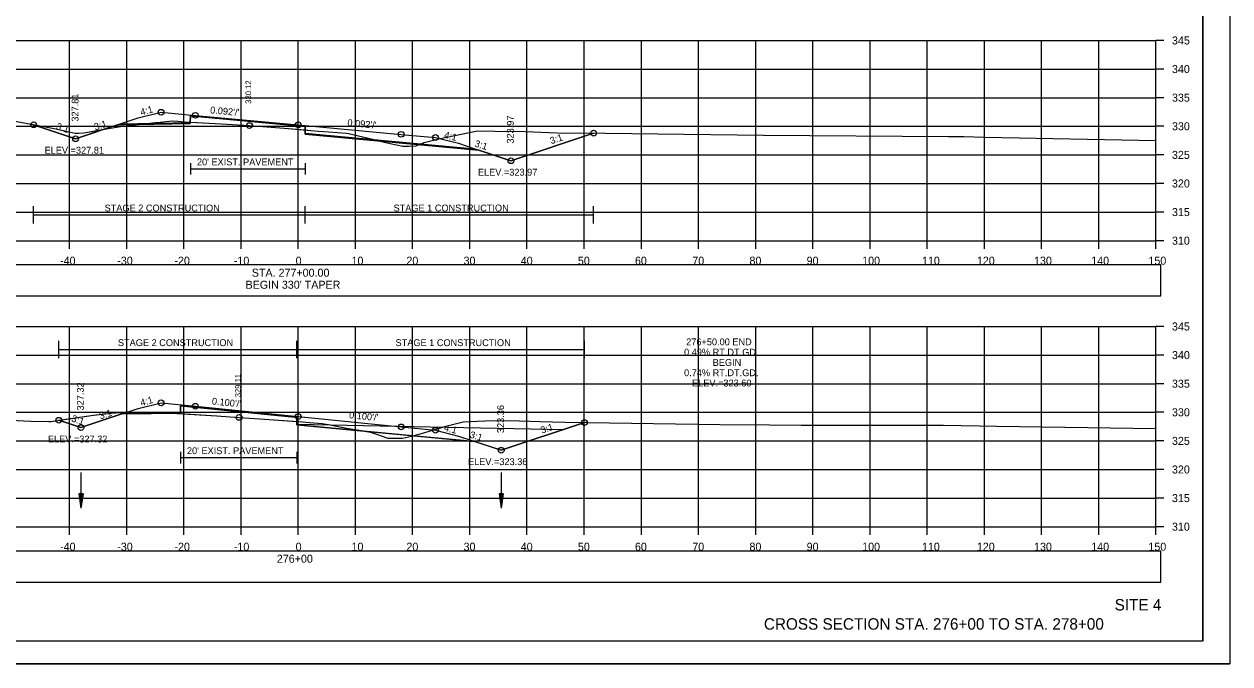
# Model space of a CAD drawing. Extents: x 1376273 to 1384221, y 378927 to 384592.
# Drawn here: x 1380143.7 to 1380354.6, y 383951.9 to 384063.8 of the extents above; entities that cross this region are included whole.
import ezdxf

# ---------------------------------------------------------------- set-up
doc = ezdxf.new("R2010")
doc.units = 0
for name, color, linetype in [('R_Alt Surface', 7, 'Continuous'), ('R_Axis', 7, 'Continuous'), ('R_Axis Annot', 7, 'Continuous'), ('R_Border', 7, 'Continuous'), ('R_Border Notes', 7, 'Continuous'), ('R_Contours', 7, 'Continuous'), ('R_Dimension', 7, 'Continuous'), ('R_Draft', 7, 'Continuous'), ('R_Exist Surface', 7, 'Continuous'), ('R_Fin Surface', 7, 'Continuous'), ('R_Grid', 7, 'Continuous'), ('R_No Plot', 7, 'Continuous'), ('R_Water', 7, 'Continuous'), ('R_Xsect Elev', 7, 'Continuous'), ('R_Xsect Slope', 7, 'Continuous'), ('T_Detection Zones', 7, 'Continuous')]:
    doc.layers.add(name, color=color, linetype=linetype)

msp = doc.modelspace()

# ---------------------------------------------------------------- linework, layer by layer
at = {"layer": 'R_Alt Surface'}
for points in [[(1380160.58, 384046.33), (1380172.78, 384046.55), (1380172.79, 384047.72), (1380191.66, 384045.98), (1380192.85, 384045.87), (1380192.86, 384044.7), (1380222.55, 384041.97)], [(1380172.79, 384039.46), (1380172.79, 384037.46)], [(1380192.85, 384039.46), (1380192.85, 384037.46)], [(1380172.79, 384038.46), (1380192.85, 384038.46)], [(1380161.34, 383995.78), (1380171.04, 383995.88), (1380171.05, 383997.05), (1380191.66, 383994.99), (1380191.39, 383995.01), (1380191.4, 383993.85), (1380238.11, 383992.91)], [(1380171.05, 383988.97), (1380171.05, 383986.97)], [(1380191.39, 383988.97), (1380191.39, 383986.97)], [(1380171.05, 383987.97), (1380191.39, 383987.97)]]:
    msp.add_lwpolyline(points, dxfattribs=at)
at = {"layer": 'R_Axis'}
for p, q in [((1380341.66, 384025.9), (1380341.66, 384060.9)), ((1380343.06, 384060.9), (1380341.66, 384060.9)), ((1380343.06, 384055.9), (1380341.66, 384055.9)), ((1380343.06, 384050.9), (1380341.66, 384050.9)), ((1380343.06, 384045.9), (1380341.66, 384045.9)), ((1380343.06, 384040.9), (1380341.66, 384040.9)), ((1380343.06, 384035.9), (1380341.66, 384035.9)), ((1380343.06, 384030.9), (1380341.66, 384030.9)), ((1380041.66, 384025.9), (1380341.66, 384025.9)), ((1380151.66, 384024.5), (1380151.66, 384025.9)), ((1380161.66, 384024.5), (1380161.66, 384025.9)), ((1380171.66, 384024.5), (1380171.66, 384025.9)), ((1380181.66, 384024.5), (1380181.66, 384025.9)), ((1380191.66, 384024.5), (1380191.66, 384025.9)), ((1380201.66, 384024.5), (1380201.66, 384025.9)), ((1380211.66, 384024.5), (1380211.66, 384025.9)), ((1380221.66, 384024.5), (1380221.66, 384025.9)), ((1380231.66, 384024.5), (1380231.66, 384025.9)), ((1380241.66, 384024.5), (1380241.66, 384025.9)), ((1380251.66, 384024.5), (1380251.66, 384025.9)), ((1380261.66, 384024.5), (1380261.66, 384025.9)), ((1380271.66, 384024.5), (1380271.66, 384025.9)), ((1380281.66, 384024.5), (1380281.66, 384025.9)), ((1380291.66, 384024.5), (1380291.66, 384025.9)), ((1380301.66, 384024.5), (1380301.66, 384025.9)), ((1380311.66, 384024.5), (1380311.66, 384025.9)), ((1380321.66, 384024.5), (1380321.66, 384025.9)), ((1380331.66, 384024.5), (1380331.66, 384025.9)), ((1380341.66, 384024.5), (1380341.66, 384025.9)), ((1380343.06, 384025.9), (1380341.66, 384025.9)), ((1380341.66, 383975.9), (1380341.66, 384010.9)), ((1380343.06, 384010.9), (1380341.66, 384010.9)), ((1380343.06, 384005.9), (1380341.66, 384005.9)), ((1380343.06, 384000.9), (1380341.66, 384000.9)), ((1380343.06, 383995.9), (1380341.66, 383995.9)), ((1380343.06, 383990.9), (1380341.66, 383990.9)), ((1380343.06, 383985.9), (1380341.66, 383985.9)), ((1380343.06, 383980.9), (1380341.66, 383980.9)), ((1380041.66, 383975.9), (1380341.66, 383975.9)), ((1380151.66, 383974.5), (1380151.66, 383975.9)), ((1380161.66, 383974.5), (1380161.66, 383975.9)), ((1380171.66, 383974.5), (1380171.66, 383975.9)), ((1380181.66, 383974.5), (1380181.66, 383975.9)), ((1380191.66, 383974.5), (1380191.66, 383975.9)), ((1380201.66, 383974.5), (1380201.66, 383975.9)), ((1380211.66, 383974.5), (1380211.66, 383975.9)), ((1380221.66, 383974.5), (1380221.66, 383975.9)), ((1380231.66, 383974.5), (1380231.66, 383975.9)), ((1380241.66, 383974.5), (1380241.66, 383975.9)), ((1380251.66, 383974.5), (1380251.66, 383975.9)), ((1380261.66, 383974.5), (1380261.66, 383975.9)), ((1380271.66, 383974.5), (1380271.66, 383975.9)), ((1380281.66, 383974.5), (1380281.66, 383975.9)), ((1380291.66, 383974.5), (1380291.66, 383975.9)), ((1380301.66, 383974.5), (1380301.66, 383975.9)), ((1380311.66, 383974.5), (1380311.66, 383975.9)), ((1380321.66, 383974.5), (1380321.66, 383975.9)), ((1380331.66, 383974.5), (1380331.66, 383975.9)), ((1380341.66, 383974.5), (1380341.66, 383975.9)), ((1380343.06, 383975.9), (1380341.66, 383975.9))]:
    msp.add_line(p, q, dxfattribs=at)
at = {"layer": 'R_Axis Annot'}
for points in [[(1380040.81, 384016.24), (1380342.5, 384016.24), (1380342.5, 384021.65), (1380040.81, 384021.65)], [(1380040.81, 383966.23), (1380342.5, 383966.23), (1380342.5, 383971.65), (1380040.81, 383971.65)]]:
    msp.add_lwpolyline(points, close=True, dxfattribs=at)
at = {"layer": 'R_Border'}
for q in [(1380349.84, 384161.36), (1380033.66, 383955.9)]:
    msp.add_line((1380349.84, 383955.9), q, dxfattribs=at)
at = {"layer": 'R_Contours'}
for points in [[(1380192.86, 384045.25), (1380193.85, 384045.18), (1380195.17, 384045.05), (1380196.97, 384044.9), (1380200.12, 384044.67), (1380200.46, 384044.63), (1380201.95, 384044.28), (1380205.9, 384043.34), (1380192.86, 384044.54)], [(1380205.9, 384043.34), (1380206.7, 384043.15), (1380207.76, 384042.88), (1380209.96, 384042.42), (1380210.98, 384042.44), (1380212.28, 384042.49), (1380212.81, 384042.7)], [(1380212.81, 384042.7), (1380213.7, 384043.06), (1380216.27, 384043.72), (1380221.82, 384044.87), (1380223.03, 384045.13), (1380226.03, 384045.07), (1380231.35, 384044.96), (1380235.51, 384044.81), (1380238.38, 384044.72), (1380240.83, 384044.73), (1380243.32, 384044.7), (1380228.85, 384039.87), (1380223.24, 384041.74)], [(1380191.4, 383994.3), (1380192.39, 383994.23), (1380193.63, 383994.13), (1380195.86, 383993.96), (1380197.29, 383993.69), (1380198.05, 383993.51), (1380199.83, 383993.2), (1380203.7, 383992.55), (1380191.4, 383993.68)], [(1380211.7, 383991.81), (1380213.21, 383992.18), (1380217.72, 383993.51), (1380220.49, 383994.22), (1380224.31, 383994.38), (1380228.52, 383994.49), (1380233.95, 383994.3), (1380238.36, 383994.16), (1380241.71, 383994.11), (1380227.15, 383989.26), (1380222.45, 383990.82)], [(1380203.7, 383992.55), (1380204.29, 383992.45), (1380205.17, 383992.15), (1380207.31, 383991.35), (1380208.92, 383991.4), (1380209.91, 383991.4), (1380211.47, 383991.75), (1380211.7, 383991.81)]]:
    msp.add_lwpolyline(points, close=True, dxfattribs=at)
at = {"layer": 'R_Dimension'}
for p, q in [((1380145.38, 384028.91), (1380145.38, 384031.91)), ((1380192.85, 384028.91), (1380192.85, 384031.91)), ((1380243.32, 384028.91), (1380243.32, 384031.91)), ((1380145.38, 384030.41), (1380243.32, 384030.41)), ((1380149.78, 384005.37), (1380149.78, 384008.37)), ((1380191.39, 384005.37), (1380191.39, 384008.37)), ((1380241.71, 384005.37), (1380241.71, 384008.37)), ((1380149.78, 384006.87), (1380241.71, 384006.87))]:
    msp.add_line(p, q, dxfattribs=at)
at = {"layer": 'R_Exist Surface'}
for points in [[(1380141.52, 384046.92), (1380146.79, 384045.89), (1380148.96, 384045.5), (1380152.66, 384044.67), (1380153.27, 384044.72), (1380154.14, 384044.74), (1380158.1, 384045.45), (1380160.55, 384045.87), (1380166.69, 384046.55), (1380166.94, 384046.58), (1380167, 384046.58), (1380169.62, 384046.87), (1380170.58, 384046.8), (1380171.79, 384046.7), (1380178.16, 384046.32), (1380183.12, 384046.02), (1380189.19, 384045.54), (1380193.85, 384045.18), (1380195.17, 384045.05), (1380196.97, 384044.9), (1380200.12, 384044.67), (1380200.46, 384044.63), (1380201.95, 384044.28), (1380206.7, 384043.15), (1380207.76, 384042.88), (1380209.96, 384042.42), (1380210.98, 384042.44), (1380212.28, 384042.49), (1380213.7, 384043.06), (1380216.27, 384043.72), (1380221.82, 384044.87), (1380223.03, 384045.13), (1380226.03, 384045.07), (1380231.35, 384044.96), (1380235.51, 384044.81), (1380238.38, 384044.72), (1380240.83, 384044.73), (1380254.52, 384044.56), (1380273.01, 384044.32), (1380305.37, 384044.11), (1380308.05, 384044.09), (1380311.72, 384044.01), (1380341.66, 384043.43)], [(1380141.3, 383994.53), (1380144.87, 383994.32), (1380148.01, 383994.3), (1380148.4, 383994.3), (1380156.24, 383995.47), (1380156.31, 383995.48), (1380156.39, 383995.48), (1380159.5, 383995.81), (1380159.74, 383995.82), (1380166.98, 383995.92), (1380167.32, 383995.91), (1380169.03, 383995.81), (1380170.05, 383995.74), (1380177.39, 383995.26), (1380181.3, 383995.01), (1380184.93, 383994.75), (1380192.39, 383994.23), (1380193.63, 383994.13), (1380195.86, 383993.96), (1380197.29, 383993.69), (1380198.05, 383993.51), (1380199.83, 383993.2), (1380204.29, 383992.45), (1380205.17, 383992.15), (1380207.31, 383991.35), (1380208.92, 383991.4), (1380209.91, 383991.4), (1380211.47, 383991.75), (1380213.21, 383992.18), (1380217.72, 383993.51), (1380220.49, 383994.22), (1380224.31, 383994.38), (1380228.52, 383994.49), (1380233.95, 383994.3), (1380238.36, 383994.16), (1380265.37, 383993.79), (1380274.06, 383993.69), (1380279.62, 383993.66), (1380304.53, 383993.62), (1380313.81, 383993.49), (1380341.66, 383993.05)]]:
    msp.add_lwpolyline(points, dxfattribs=at)
at = {"layer": 'R_Fin Surface'}
for points in [[(1380145.38, 384046.16), (1380145.38, 384046.16), (1380152.72, 384043.71), (1380160.31, 384046.24), (1380163.66, 384047.36), (1380167.66, 384048.36), (1380173.66, 384047.81), (1380191.66, 384046.15), (1380209.66, 384044.49), (1380215.66, 384043.94), (1380219.66, 384042.94), (1380222.35, 384042.04), (1380228.85, 384039.87), (1380243.32, 384044.7)], [(1380149.78, 383994.51), (1380153.65, 383993.22), (1380160.48, 383995.5), (1380163.66, 383996.55), (1380167.66, 383997.55), (1380173.66, 383996.95), (1380191.66, 383995.15), (1380209.66, 383993.35), (1380215.66, 383992.75), (1380219.66, 383991.75), (1380222.18, 383990.92), (1380227.15, 383989.26), (1380241.71, 383994.11)]]:
    msp.add_lwpolyline(points, dxfattribs=at)
at = {"layer": 'R_Grid'}
for p, q in [((1380041.66, 384060.9), (1380341.66, 384060.9)), ((1380151.66, 384025.9), (1380151.66, 384060.9)), ((1380161.66, 384025.9), (1380161.66, 384060.9)), ((1380171.66, 384025.9), (1380171.66, 384060.9)), ((1380181.66, 384025.9), (1380181.66, 384060.9)), ((1380191.66, 384025.9), (1380191.66, 384060.9)), ((1380201.66, 384025.9), (1380201.66, 384060.9)), ((1380211.66, 384025.9), (1380211.66, 384060.9)), ((1380221.66, 384025.9), (1380221.66, 384060.9)), ((1380231.66, 384025.9), (1380231.66, 384060.9)), ((1380241.66, 384025.9), (1380241.66, 384060.9)), ((1380251.66, 384025.9), (1380251.66, 384060.9)), ((1380261.66, 384025.9), (1380261.66, 384060.9)), ((1380271.66, 384025.9), (1380271.66, 384060.9)), ((1380281.66, 384025.9), (1380281.66, 384060.9)), ((1380291.66, 384025.9), (1380291.66, 384060.9)), ((1380301.66, 384025.9), (1380301.66, 384060.9)), ((1380311.66, 384025.9), (1380311.66, 384060.9)), ((1380321.66, 384025.9), (1380321.66, 384060.9)), ((1380331.66, 384025.9), (1380331.66, 384060.9)), ((1380341.66, 384025.9), (1380341.66, 384060.9)), ((1380041.66, 384055.9), (1380341.66, 384055.9)), ((1380041.66, 384050.9), (1380341.66, 384050.9)), ((1380041.66, 384045.9), (1380341.66, 384045.9)), ((1380041.66, 384040.9), (1380341.66, 384040.9)), ((1380041.66, 384035.9), (1380341.66, 384035.9)), ((1380041.66, 384030.9), (1380341.66, 384030.9)), ((1380041.66, 384025.9), (1380341.66, 384025.9)), ((1380041.66, 384010.9), (1380341.66, 384010.9)), ((1380151.66, 383975.9), (1380151.66, 384010.9)), ((1380161.66, 383975.9), (1380161.66, 384010.9)), ((1380171.66, 383975.9), (1380171.66, 384010.9)), ((1380181.66, 383975.9), (1380181.66, 384010.9)), ((1380191.66, 383975.9), (1380191.66, 384010.9)), ((1380201.66, 383975.9), (1380201.66, 384010.9)), ((1380211.66, 383975.9), (1380211.66, 384010.9)), ((1380221.66, 383975.9), (1380221.66, 384010.9)), ((1380231.66, 383975.9), (1380231.66, 384010.9)), ((1380241.66, 383975.9), (1380241.66, 384010.9)), ((1380251.66, 383975.9), (1380251.66, 384010.9)), ((1380261.66, 383975.9), (1380261.66, 384010.9)), ((1380271.66, 383975.9), (1380271.66, 384010.9)), ((1380281.66, 383975.9), (1380281.66, 384010.9)), ((1380291.66, 383975.9), (1380291.66, 384010.9)), ((1380301.66, 383975.9), (1380301.66, 384010.9)), ((1380311.66, 383975.9), (1380311.66, 384010.9)), ((1380321.66, 383975.9), (1380321.66, 384010.9)), ((1380331.66, 383975.9), (1380331.66, 384010.9)), ((1380341.66, 383975.9), (1380341.66, 384010.9)), ((1380041.66, 384005.9), (1380341.66, 384005.9)), ((1380041.66, 384000.9), (1380341.66, 384000.9)), ((1380041.66, 383995.9), (1380341.66, 383995.9)), ((1380041.66, 383990.9), (1380341.66, 383990.9)), ((1380041.66, 383985.9), (1380341.66, 383985.9)), ((1380041.66, 383980.9), (1380341.66, 383980.9)), ((1380041.66, 383975.9), (1380341.66, 383975.9))]:
    msp.add_line(p, q, dxfattribs=at)
at = {"layer": 'R_No Plot'}
msp.add_line((1380021.26, 383951.92), (1380354.59, 383951.92), dxfattribs=at)
for points in [[(1380021.25, 384165.26), (1380354.59, 384165.26), (1380354.59, 383951.92), (1380021.25, 383951.92)], [(1380267.58, 384161.36), (1380267.58, 384151.48), (1380303.31, 384151.48), (1380303.31, 384148.56), (1380326.51, 384148.56), (1380326.51, 384124.23), (1380349.84, 384124.23), (1380349.84, 383955.9), (1380033.66, 383955.9), (1380033.66, 384161.36)]]:
    msp.add_lwpolyline(points, close=True, dxfattribs=at)
for points in [[(1380160.05, 384046.16), (1380172.78, 384046.39), (1380172.79, 384047.72), (1380191.66, 384045.98), (1380192.85, 384045.87), (1380192.86, 384044.54), (1380223.24, 384041.74)], [(1380160.83, 383995.61), (1380171.04, 383995.72), (1380171.05, 383997.05), (1380191.66, 383994.99), (1380191.39, 383995.01), (1380191.4, 383993.68), (1380222.45, 383990.82)]]:
    msp.add_lwpolyline(points, dxfattribs=at)
for centre in [(1380167.66, 384048.36), (1380173.66, 384047.81), (1380145.38, 384046.16), (1380183.12, 384046.02), (1380191.66, 384046.15), (1380152.72, 384043.71), (1380152.72, 384043.71), (1380209.66, 384044.49), (1380215.66, 384043.94), (1380243.32, 384044.7), (1380228.85, 384039.87), (1380228.85, 384039.87), (1380167.66, 383997.55), (1380173.66, 383996.95), (1380149.78, 383994.51), (1380181.3, 383995.01), (1380191.66, 383995.15), (1380153.65, 383993.22), (1380153.65, 383993.22), (1380209.66, 383993.35), (1380215.66, 383992.75), (1380241.71, 383994.11), (1380227.15, 383989.26), (1380227.15, 383989.26)]:
    msp.add_circle(centre, 0.5, dxfattribs=at)
at = {"layer": 'R_Water'}
for p, q in [((1380153.65, 383985.38), (1380153.65, 383979.13)), ((1380227.15, 383985.38), (1380227.15, 383979.13)), ((1380153.28, 383981.63), (1380153.65, 383979.13)), ((1380154.03, 383981.63), (1380153.28, 383981.63)), ((1380153.34, 383981.63), (1380153.65, 383979.55)), ((1380153.4, 383981.63), (1380153.65, 383979.98)), ((1380153.47, 383981.63), (1380153.65, 383980.39)), ((1380153.53, 383981.63), (1380153.65, 383980.82)), ((1380153.59, 383981.63), (1380153.65, 383981.23)), ((1380154.03, 383981.63), (1380153.65, 383979.13)), ((1380153.77, 383981.63), (1380153.65, 383980.82)), ((1380153.9, 383981.63), (1380153.65, 383979.98)), ((1380153.96, 383981.63), (1380153.65, 383979.55)), ((1380153.84, 383981.63), (1380153.65, 383980.39)), ((1380153.71, 383981.63), (1380153.65, 383981.23)), ((1380226.77, 383981.63), (1380227.15, 383979.13)), ((1380227.52, 383981.63), (1380226.77, 383981.63)), ((1380226.83, 383981.63), (1380227.15, 383979.55)), ((1380226.9, 383981.63), (1380227.15, 383979.98)), ((1380226.96, 383981.63), (1380227.15, 383980.39)), ((1380227.02, 383981.63), (1380227.15, 383980.82)), ((1380227.09, 383981.63), (1380227.15, 383981.23)), ((1380227.52, 383981.63), (1380227.15, 383979.13)), ((1380227.27, 383981.63), (1380227.15, 383980.82)), ((1380227.39, 383981.63), (1380227.15, 383979.98)), ((1380227.46, 383981.63), (1380227.15, 383979.55)), ((1380227.33, 383981.63), (1380227.15, 383980.39)), ((1380227.2, 383981.63), (1380227.15, 383981.23))]:
    msp.add_line(p, q, dxfattribs=at)
at = {"layer": 'T_Detection Zones'}
for points in [[(1380172.78, 384046.64), (1380178.16, 384046.32), (1380183.12, 384046.02), (1380189.19, 384045.54), (1380192.86, 384045.25), (1380192.85, 384045.87), (1380191.66, 384045.98), (1380172.79, 384047.72)], [(1380145.38, 384046.16), (1380146.79, 384045.89), (1380148.96, 384045.5), (1380152.66, 384044.67), (1380153.27, 384044.72), (1380154.14, 384044.74), (1380157.7, 384045.37), (1380152.72, 384043.71)], [(1380157.7, 384045.37), (1380158.1, 384045.45), (1380160.55, 384045.87), (1380163.71, 384046.22), (1380160.05, 384046.16)], [(1380163.71, 384046.22), (1380166.69, 384046.55), (1380166.94, 384046.58), (1380167, 384046.58), (1380169.62, 384046.87), (1380170.58, 384046.8), (1380171.79, 384046.7), (1380172.78, 384046.64), (1380172.78, 384046.39)], [(1380170.46, 383995.71), (1380177.39, 383995.26), (1380181.3, 383995.01), (1380184.93, 383994.75), (1380191.4, 383994.3), (1380191.39, 383995.01), (1380171.05, 383997.05), (1380171.04, 383995.72)], [(1380149.78, 383994.51), (1380156.24, 383995.47), (1380156.31, 383995.48), (1380156.39, 383995.48), (1380159.5, 383995.81), (1380159.74, 383995.82), (1380166.98, 383995.92), (1380167.32, 383995.91), (1380169.03, 383995.81), (1380170.05, 383995.74), (1380170.46, 383995.71), (1380160.83, 383995.61), (1380160.48, 383995.5), (1380153.65, 383993.22)]]:
    msp.add_lwpolyline(points, close=True, dxfattribs=at)

# ---------------------------------------------------------------- texts
at = {"layer": 'R_Alt Surface'}
for p in [(1380173.94, 384039.07), (1380172.19, 383988.58)]:
    msp.add_text("20' EXIST. PAVEMENT", height=1.2, dxfattribs=at).set_placement(p)
at = {"layer": 'R_Axis Annot'}
for s, p in [('345', (1380344.46, 384060.2)), ('340', (1380344.46, 384055.2)), ('335', (1380344.46, 384050.2)), ('330', (1380344.46, 384045.2)), ('325', (1380344.46, 384040.2)), ('320', (1380344.46, 384035.2)), ('315', (1380344.46, 384030.2)), ('310', (1380344.46, 384025.2)), ('-40', (1380150, 384021.7)), ('-30', (1380160, 384021.7)), ('-20', (1380170, 384021.7)), ('-10', (1380180.39, 384021.7)), ('0', (1380191.2, 384021.7)), ('10', (1380200.97, 384021.7)), ('20', (1380210.57, 384021.7)), ('30', (1380220.57, 384021.7)), ('40', (1380230.57, 384021.7)), ('50', (1380240.57, 384021.7)), ('60', (1380250.54, 384021.7)), ('70', (1380260.57, 384021.7)), ('80', (1380270.57, 384021.7)), ('90', (1380280.57, 384021.7)), ('100', (1380290.28, 384021.7)), ('110', (1380300.74, 384021.7)), ('120', (1380310.34, 384021.7)), ('130', (1380320.34, 384021.7)), ('140', (1380330.34, 384021.7)), ('150', (1380340.34, 384021.7)), ('STA. 277+00.00', (1380183.53, 384019.6)), ("BEGIN 330' TAPER", (1380182.44, 384017.5)), ('345', (1380344.46, 384010.2)), ('340', (1380344.46, 384005.2)), ('335', (1380344.46, 384000.2)), ('330', (1380344.46, 383995.2)), ('325', (1380344.46, 383990.2)), ('320', (1380344.46, 383985.2)), ('315', (1380344.46, 383980.2)), ('310', (1380344.46, 383975.2)), ('-40', (1380150, 383971.7)), ('-30', (1380160, 383971.7)), ('-20', (1380170, 383971.7)), ('-10', (1380180.39, 383971.7)), ('0', (1380191.2, 383971.7)), ('10', (1380200.97, 383971.7)), ('20', (1380210.57, 383971.7)), ('30', (1380220.57, 383971.7)), ('40', (1380230.57, 383971.7)), ('50', (1380240.57, 383971.7)), ('60', (1380250.54, 383971.7)), ('70', (1380260.57, 383971.7)), ('80', (1380270.57, 383971.7)), ('90', (1380280.57, 383971.7)), ('100', (1380290.28, 383971.7)), ('110', (1380300.74, 383971.7)), ('120', (1380310.34, 383971.7)), ('130', (1380320.34, 383971.7)), ('140', (1380330.34, 383971.7)), ('150', (1380340.34, 383971.7)), ('276+00', (1380187.91, 383969.6))]:
    msp.add_text(s, height=1.4, dxfattribs=at).set_placement(p)
at = {"layer": 'R_Border Notes'}
for s, p in [('ELEV.=327.81', (1380147.29, 384041.11)), ('ELEV.=323.97', (1380223.08, 384037.27)), ('ELEV.=327.32', (1380147.88, 383990.62)), ('ELEV.=323.36', (1380221.34, 383986.66))]:
    msp.add_text(s, height=1.2, dxfattribs=at).set_placement(p)
at = {"layer": 'R_Dimension'}
for s, p in [('STAGE 2 CONSTRUCTION', (1380157.79, 384031.01)), ('STAGE 1 CONSTRUCTION', (1380208.32, 384031.01)), ('STAGE 2 CONSTRUCTION', (1380160.12, 384007.47)), ('STAGE 1 CONSTRUCTION', (1380208.67, 384007.47))]:
    msp.add_text(s, height=1.2, dxfattribs=at).set_placement(p)
at = {"layer": 'R_Draft'}
for s, p in [('SITE 4', (1380334.43, 383961.25)), ('CROSS SECTION STA. 276+00 TO STA. 278+00', (1380273.09, 383957.9))]:
    msp.add_text(s, height=2, dxfattribs=at).set_placement(p)
at = {"layer": 'R_Xsect Elev'}
for s, height, rotation, p in [('330.12', 1, 90, (1380183.42, 384049.83)), ('327.81', 1.2, 90, (1380153.22, 384046.71)), ('323.97', 1.2, 90, (1380229.35, 384042.87)), ('276+50.00 END', 1.2, 360, (1380259.5, 384007.61)), ('0.49% RT.DT.GD.', 1.2, 360, (1380259.13, 384005.81)), ('0.74% RT.DT.GD.', 1.2, 360, (1380259.13, 384002.21)), ('BEGIN', 1.2, 360, (1380264.14, 384004.01)), ('329.11', 1, 90, (1380181.6, 383998.52)), ('ELEV.=323.60', 1.2, 360, (1380260.53, 384000.41)), ('327.32', 1.2, 90, (1380154.15, 383996.22)), ('323.36', 1.2, 90, (1380227.65, 383992.26))]:
    msp.add_text(s, height=height, rotation=rotation, dxfattribs=at).set_placement(p)
at = {"layer": 'R_Xsect Slope'}
for s, rotation, p in [('4:1', 15.5158, (1380164.21, 384047.76)), ("0.092'/'", 354.7355, (1380176.21, 384048.17)), ('3:1', 341.5651, (1380149.21, 384045.41)), ('3:1', 17.2766, (1380156.16, 384045.17)), ("0.092'/'", 354.7355, (1380200.21, 384045.96)), ('4:1', 345.9638, (1380217.08, 384043.86)), ('3:1', 342.8778, (1380222.4, 384042.38)), ('3:1', 18.4349, (1380235.92, 384042.76)), ('4:1', 15.5158, (1380164.21, 383996.96)), ("0.100'/'", 354.2894, (1380176.51, 383997.27)), ('3:1', 341.5651, (1380151.88, 383994.34)), ('3:1', 17.199, (1380157.06, 383994.65)), ("0.100'/'", 354.2894, (1380200.51, 383994.87)), ('4:1', 345.9638, (1380217.08, 383992.68)), ('3:1', 18.4349, (1380234.27, 383992.16)), ('3:1', 343.074, (1380221.55, 383991.49))]:
    msp.add_text(s, height=1.2, rotation=rotation, dxfattribs=at).set_placement(p)

doc.saveas('drawing.dxf')
